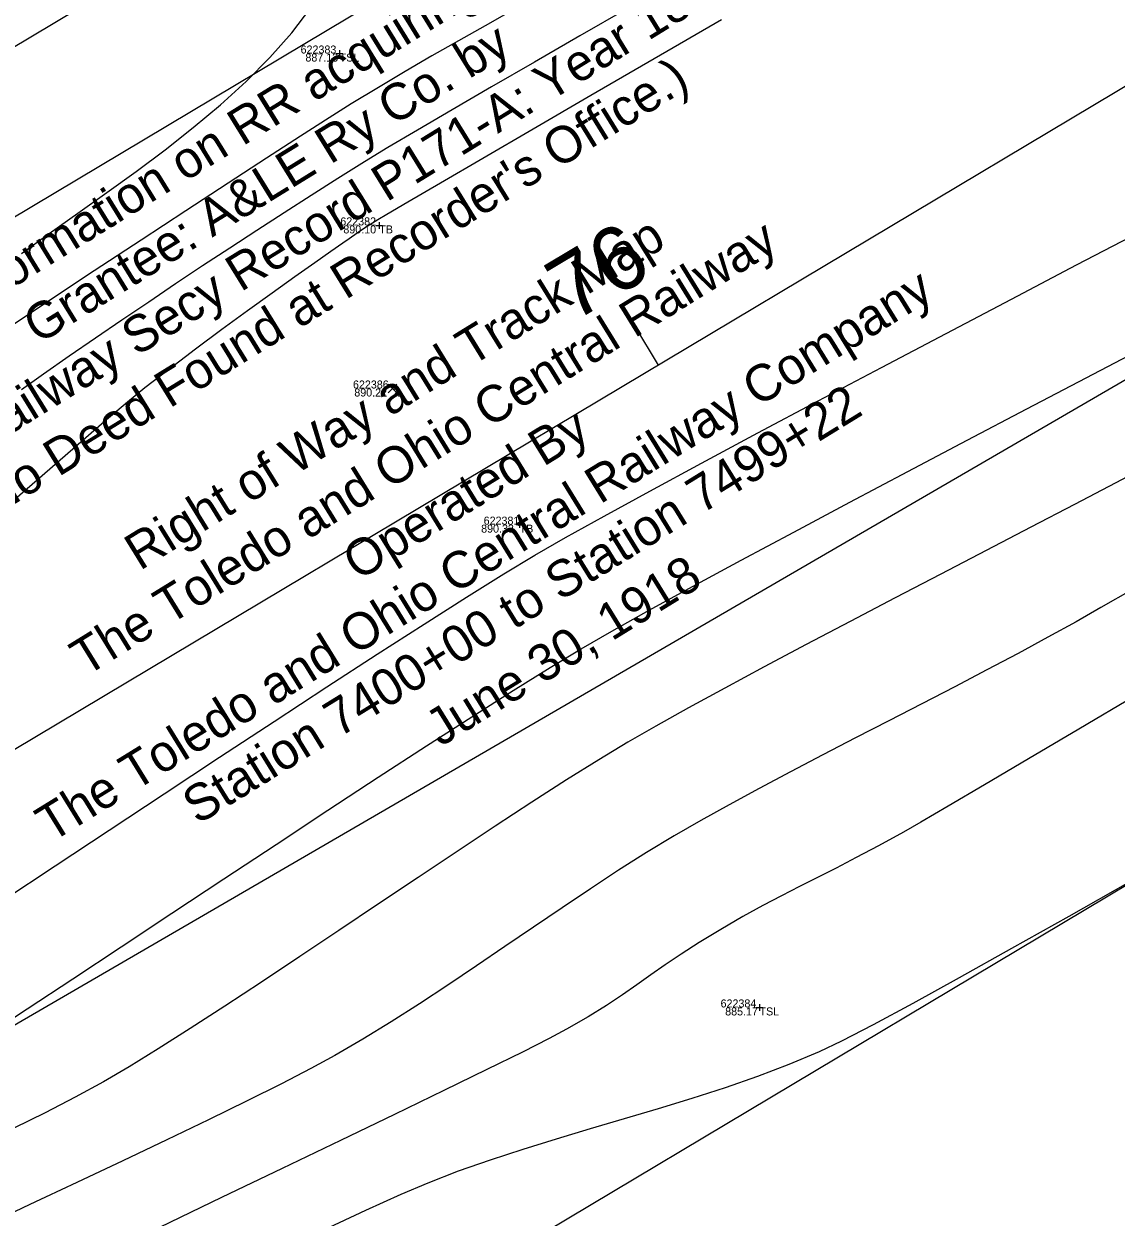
# Model space of a CAD drawing. Extents: x 1957117 to 1971063, y 701601 to 715861.
# Drawn here: x 1965186.5 to 1965234.3, y 708853.6 to 708905.8 of the extents above; entities that cross this region are included whole.
import ezdxf

# ---------------------------------------------------------------- set-up
doc = ezdxf.new("R2010")
doc.units = 0
for name, color, linetype in [('AP_X_Lights', 7, 'Continuous'), ('DT_X_Contour_Major', 7, 'Continuous'), ('DT_X_Contour_Minor', 7, 'Continuous'), ('GE_X_CL_20', 7, 'Continuous'), ('PV_P_Drive', 7, 'Continuous'), ('PV_P_Shoulder', 7, 'Continuous'), ('RS_Raster1', 7, 'Continuous'), ('RW_X_Esmt_RR', 7, 'Continuous'), ('RW_X_Fee_RW', 7, 'Continuous'), ('RW_X_Text', 7, 'Continuous'), ('SC_Scratch1', 7, 'Continuous'), ('SC_Shading5', 7, 'Continuous')]:
    doc.layers.add(name, color=color, linetype=linetype)

msp = doc.modelspace()

# ---------------------------------------------------------------- linework, layer by layer
at = {"layer": 'AP_X_Lights'}
for p, q in [((1965202.448, 708889.684), (1965202.836, 708890.074)), ((1965202.448, 708890.074), (1965202.836, 708889.684))]:
    msp.add_line(p, q, dxfattribs=at)
at = {"layer": 'DT_X_Contour_Major'}
for points in [[(1965217.025, 708906.005), (1965214.079, 708904.291), (1965211.316, 708902.684), (1965208.797, 708901.218), (1965206.583, 708899.929), (1965204.737, 708898.853), (1965203.317, 708898.026), (1965202.387, 708897.482), (1965202.007, 708897.258), (1965201.649, 708897.034), (1965201.373, 708896.855), (1965201.101, 708896.67), (1965200.753, 708896.429), (1965200.464, 708896.228), (1965199.948, 708895.868), (1965199.24, 708895.371), (1965198.374, 708894.759), (1965197.386, 708894.054), (1965196.31, 708893.278), (1965195.181, 708892.453), (1965194.033, 708891.601), (1965192.902, 708890.744), (1965191.821, 708889.904), (1965191.064, 708889.285), (1965190.04, 708888.418), (1965188.782, 708887.335), (1965187.325, 708886.066), (1965185.7, 708884.645)], [(1965217.025, 708906.005), (1965214.079, 708904.291), (1965211.316, 708902.684), (1965208.797, 708901.218), (1965206.583, 708899.929), (1965204.737, 708898.853), (1965203.317, 708898.026), (1965202.387, 708897.482), (1965202.007, 708897.258), (1965201.649, 708897.034), (1965201.373, 708896.855), (1965201.101, 708896.67), (1965200.753, 708896.429), (1965200.464, 708896.228), (1965199.948, 708895.868), (1965199.24, 708895.371), (1965198.374, 708894.759), (1965197.386, 708894.054), (1965196.31, 708893.278), (1965195.181, 708892.453), (1965194.033, 708891.601), (1965192.902, 708890.744), (1965191.821, 708889.904), (1965191.064, 708889.285), (1965190.04, 708888.418), (1965188.782, 708887.335), (1965187.325, 708886.066), (1965185.7, 708884.645)], [(1965185.61, 708867.498), (1965187.89, 708869.006), (1965190.256, 708870.57), (1965192.666, 708872.163), (1965195.083, 708873.757), (1965197.466, 708875.324), (1965199.777, 708876.835), (1965201.975, 708878.264), (1965204.022, 708879.582), (1965205.879, 708880.762), (1965207.505, 708881.775), (1965208.862, 708882.593), (1965210.2, 708883.362), (1965211.891, 708884.304), (1965213.888, 708885.395), (1965216.144, 708886.613), (1965218.615, 708887.934), (1965221.252, 708889.335), (1965224.011, 708890.794), (1965226.844, 708892.286), (1965229.705, 708893.789), (1965232.548, 708895.28), (1965235.326, 708896.736)], [(1965185.61, 708867.498), (1965187.89, 708869.006), (1965190.256, 708870.57), (1965192.666, 708872.163), (1965195.083, 708873.757), (1965197.466, 708875.324), (1965199.777, 708876.835), (1965201.975, 708878.264), (1965204.022, 708879.582), (1965205.879, 708880.762), (1965207.505, 708881.775), (1965208.862, 708882.593), (1965210.2, 708883.362), (1965211.891, 708884.304), (1965213.888, 708885.395), (1965216.144, 708886.613), (1965218.615, 708887.934), (1965221.252, 708889.335), (1965224.011, 708890.794), (1965226.844, 708892.286), (1965229.705, 708893.789), (1965232.548, 708895.28), (1965235.326, 708896.736)], [(1965234.876, 708868.314), (1965232.207, 708866.799), (1965229.704, 708865.39), (1965227.414, 708864.112), (1965225.383, 708862.995), (1965223.654, 708862.064), (1965222.275, 708861.348), (1965221.29, 708860.874), (1965219.972, 708860.319), (1965218.598, 708859.8), (1965217.181, 708859.31), (1965215.729, 708858.841), (1965214.254, 708858.389), (1965212.767, 708857.947), (1965211.278, 708857.507), (1965209.798, 708857.065), (1965208.338, 708856.613), (1965206.908, 708856.146), (1965205.519, 708855.656), (1965204.182, 708855.138), (1965203.003, 708854.632), (1965201.466, 708853.936), (1965199.628, 708853.079)], [(1965234.876, 708868.314), (1965232.207, 708866.799), (1965229.704, 708865.39), (1965227.414, 708864.112), (1965225.383, 708862.995), (1965223.654, 708862.064), (1965222.275, 708861.348), (1965221.29, 708860.874), (1965219.972, 708860.319), (1965218.598, 708859.8), (1965217.181, 708859.31), (1965215.729, 708858.841), (1965214.254, 708858.389), (1965212.767, 708857.947), (1965211.278, 708857.507), (1965209.798, 708857.065), (1965208.338, 708856.613), (1965206.908, 708856.146), (1965205.519, 708855.656), (1965204.182, 708855.138), (1965203.003, 708854.632), (1965201.466, 708853.936), (1965199.628, 708853.079)]]:
    msp.add_lwpolyline(points, dxfattribs=at)
at = {"layer": 'DT_X_Contour_Minor'}
for points in [[(1965212.911, 708906.487), (1965210.836, 708905.295), (1965208.843, 708904.148), (1965206.969, 708903.066), (1965205.252, 708902.069), (1965203.73, 708901.177), (1965202.441, 708900.411), (1965201.423, 708899.79), (1965200.256, 708899.061), (1965199.081, 708898.317), (1965197.9, 708897.561), (1965196.715, 708896.794), (1965195.529, 708896.019), (1965194.343, 708895.236), (1965193.161, 708894.449), (1965191.984, 708893.658), (1965190.815, 708892.866), (1965189.657, 708892.076), (1965188.511, 708891.287), (1965187.38, 708890.504), (1965186.417, 708889.822)], [(1965212.911, 708906.487), (1965210.836, 708905.295), (1965208.843, 708904.148), (1965206.969, 708903.066), (1965205.252, 708902.069), (1965203.73, 708901.177), (1965202.441, 708900.411), (1965201.423, 708899.79), (1965200.256, 708899.061), (1965199.081, 708898.317), (1965197.9, 708897.561), (1965196.715, 708896.794), (1965195.529, 708896.019), (1965194.343, 708895.236), (1965193.161, 708894.449), (1965191.984, 708893.658), (1965190.815, 708892.866), (1965189.657, 708892.076), (1965188.511, 708891.287), (1965187.38, 708890.504), (1965186.417, 708889.822)], [(1965186.419, 708895.788), (1965187.636, 708896.656), (1965188.889, 708897.542), (1965190.161, 708898.446), (1965191.436, 708899.37), (1965192.698, 708900.316), (1965193.93, 708901.285), (1965195.117, 708902.279), (1965196.24, 708903.299), (1965197.285, 708904.347), (1965198.234, 708905.423), (1965199.072, 708906.53)], [(1965186.419, 708895.788), (1965187.636, 708896.656), (1965188.889, 708897.542), (1965190.161, 708898.446), (1965191.436, 708899.37), (1965192.698, 708900.316), (1965193.93, 708901.285), (1965195.117, 708902.279), (1965196.24, 708903.299), (1965197.285, 708904.347), (1965198.234, 708905.423), (1965199.072, 708906.53)], [(1965207.844, 708906.388), (1965206.687, 708905.737), (1965205.528, 708905.083), (1965204.366, 708904.421), (1965203.199, 708903.744), (1965202.023, 708903.046), (1965200.838, 708902.322), (1965199.868, 708901.711), (1965198.621, 708900.913), (1965197.137, 708899.953), (1965195.453, 708898.857), (1965193.611, 708897.652), (1965191.648, 708896.363), (1965189.604, 708895.017), (1965187.518, 708893.638), (1965185.428, 708892.254)], [(1965207.844, 708906.388), (1965206.687, 708905.737), (1965205.528, 708905.083), (1965204.366, 708904.421), (1965203.199, 708903.744), (1965202.023, 708903.046), (1965200.838, 708902.322), (1965199.868, 708901.711), (1965198.621, 708900.913), (1965197.137, 708899.953), (1965195.453, 708898.857), (1965193.611, 708897.652), (1965191.648, 708896.363), (1965189.604, 708895.017), (1965187.518, 708893.638), (1965185.428, 708892.254)], [(1965184.833, 708861.552), (1965186.665, 708862.754), (1965188.662, 708864.07), (1965190.786, 708865.474), (1965193, 708866.939), (1965195.267, 708868.438), (1965197.551, 708869.946), (1965199.814, 708871.436), (1965202.02, 708872.88), (1965204.131, 708874.253), (1965206.111, 708875.529), (1965207.923, 708876.68), (1965209.53, 708877.68), (1965210.895, 708878.502), (1965212.224, 708879.268), (1965213.86, 708880.182), (1965215.76, 708881.223), (1965217.883, 708882.37), (1965220.186, 708883.604), (1965222.629, 708884.903), (1965225.169, 708886.247), (1965227.765, 708887.615), (1965230.375, 708888.986), (1965232.958, 708890.34), (1965235.471, 708891.656)], [(1965184.833, 708861.552), (1965186.665, 708862.754), (1965188.662, 708864.07), (1965190.786, 708865.474), (1965193, 708866.939), (1965195.267, 708868.438), (1965197.551, 708869.946), (1965199.814, 708871.436), (1965202.02, 708872.88), (1965204.131, 708874.253), (1965206.111, 708875.529), (1965207.923, 708876.68), (1965209.53, 708877.68), (1965210.895, 708878.502), (1965212.224, 708879.268), (1965213.86, 708880.182), (1965215.76, 708881.223), (1965217.883, 708882.37), (1965220.186, 708883.604), (1965222.629, 708884.903), (1965225.169, 708886.247), (1965227.765, 708887.615), (1965230.375, 708888.986), (1965232.958, 708890.34), (1965235.471, 708891.656)], [(1965235.96, 708886.653), (1965234.264, 708885.759), (1965232.451, 708884.81), (1965230.552, 708883.819), (1965228.594, 708882.8), (1965226.604, 708881.763), (1965224.611, 708880.724), (1965222.644, 708879.693), (1965220.729, 708878.684), (1965218.894, 708877.71), (1965217.169, 708876.783), (1965215.581, 708875.915), (1965214.157, 708875.121), (1965212.927, 708874.412), (1965211.654, 708873.643), (1965210.25, 708872.764), (1965208.737, 708871.792), (1965207.136, 708870.746), (1965205.47, 708869.643), (1965203.759, 708868.503), (1965202.027, 708867.343), (1965200.295, 708866.182), (1965198.584, 708865.038), (1965196.918, 708863.93), (1965195.316, 708862.876), (1965193.802, 708861.894), (1965192.398, 708861.003), (1965191.124, 708860.221), (1965190.004, 708859.566), (1965188.767, 708858.89), (1965187.459, 708858.212), (1965186.093, 708857.533)], [(1965235.96, 708886.653), (1965234.264, 708885.759), (1965232.451, 708884.81), (1965230.552, 708883.819), (1965228.594, 708882.8), (1965226.604, 708881.763), (1965224.611, 708880.724), (1965222.644, 708879.693), (1965220.729, 708878.684), (1965218.894, 708877.71), (1965217.169, 708876.783), (1965215.581, 708875.915), (1965214.157, 708875.121), (1965212.927, 708874.412), (1965211.654, 708873.643), (1965210.25, 708872.764), (1965208.737, 708871.792), (1965207.136, 708870.746), (1965205.47, 708869.643), (1965203.759, 708868.503), (1965202.027, 708867.343), (1965200.295, 708866.182), (1965198.584, 708865.038), (1965196.918, 708863.93), (1965195.316, 708862.876), (1965193.802, 708861.894), (1965192.398, 708861.003), (1965191.124, 708860.221), (1965190.004, 708859.566), (1965188.767, 708858.89), (1965187.459, 708858.212), (1965186.093, 708857.533)], [(1965234.986, 708881.098), (1965233.609, 708880.299), (1965232.531, 708879.684), (1965231.295, 708879), (1965229.988, 708878.296), (1965228.624, 708877.574), (1965227.219, 708876.84), (1965225.784, 708876.097), (1965224.336, 708875.35), (1965222.886, 708874.602), (1965221.45, 708873.857), (1965220.042, 708873.119), (1965218.674, 708872.392), (1965217.362, 708871.681), (1965216.119, 708870.989), (1965214.959, 708870.321), (1965213.746, 708869.587), (1965212.523, 708868.813), (1965211.29, 708868.007), (1965210.051, 708867.178), (1965208.807, 708866.334), (1965207.559, 708865.483), (1965206.311, 708864.634), (1965205.064, 708863.795), (1965203.819, 708862.975), (1965202.58, 708862.183), (1965201.348, 708861.426), (1965200.124, 708860.714), (1965199.077, 708860.145), (1965197.786, 708859.48), (1965196.284, 708858.73), (1965194.605, 708857.911), (1965192.783, 708857.034), (1965190.852, 708856.114), (1965188.844, 708855.164), (1965186.794, 708854.198), (1965184.735, 708853.228)], [(1965234.986, 708881.098), (1965233.609, 708880.299), (1965232.531, 708879.684), (1965231.295, 708879), (1965229.988, 708878.296), (1965228.624, 708877.574), (1965227.219, 708876.84), (1965225.784, 708876.097), (1965224.336, 708875.35), (1965222.886, 708874.602), (1965221.45, 708873.857), (1965220.042, 708873.119), (1965218.674, 708872.392), (1965217.362, 708871.681), (1965216.119, 708870.989), (1965214.959, 708870.321), (1965213.746, 708869.587), (1965212.523, 708868.813), (1965211.29, 708868.007), (1965210.051, 708867.178), (1965208.807, 708866.334), (1965207.559, 708865.483), (1965206.311, 708864.634), (1965205.064, 708863.795), (1965203.819, 708862.975), (1965202.58, 708862.183), (1965201.348, 708861.426), (1965200.124, 708860.714), (1965199.077, 708860.145), (1965197.786, 708859.48), (1965196.284, 708858.73), (1965194.605, 708857.911), (1965192.783, 708857.034), (1965190.852, 708856.114), (1965188.844, 708855.164), (1965186.794, 708854.198), (1965184.735, 708853.228)], [(1965235.1, 708876.439), (1965232.649, 708874.989), (1965230.439, 708873.682), (1965228.518, 708872.55), (1965226.936, 708871.62), (1965225.741, 708870.923), (1965224.982, 708870.488), (1965223.888, 708869.884), (1965222.917, 708869.367), (1965222.039, 708868.913), (1965221.222, 708868.499), (1965220.436, 708868.103), (1965219.651, 708867.701), (1965218.836, 708867.27), (1965217.959, 708866.788), (1965216.991, 708866.23), (1965216.053, 708865.661), (1965215.258, 708865.151), (1965214.566, 708864.682), (1965213.935, 708864.24), (1965213.324, 708863.808), (1965212.69, 708863.37), (1965211.994, 708862.91), (1965211.192, 708862.412), (1965210.245, 708861.861), (1965209.496, 708861.463), (1965208.318, 708860.868), (1965206.763, 708860.099), (1965204.884, 708859.182), (1965202.733, 708858.139), (1965200.362, 708856.996), (1965197.823, 708855.776), (1965195.169, 708854.502), (1965192.453, 708853.2)], [(1965235.1, 708876.439), (1965232.649, 708874.989), (1965230.439, 708873.682), (1965228.518, 708872.55), (1965226.936, 708871.62), (1965225.741, 708870.923), (1965224.982, 708870.488), (1965223.888, 708869.884), (1965222.917, 708869.367), (1965222.039, 708868.913), (1965221.222, 708868.499), (1965220.436, 708868.103), (1965219.651, 708867.701), (1965218.836, 708867.27), (1965217.959, 708866.788), (1965216.991, 708866.23), (1965216.053, 708865.661), (1965215.258, 708865.151), (1965214.566, 708864.682), (1965213.935, 708864.24), (1965213.324, 708863.808), (1965212.69, 708863.37), (1965211.994, 708862.91), (1965211.192, 708862.412), (1965210.245, 708861.861), (1965209.496, 708861.463), (1965208.318, 708860.868), (1965206.763, 708860.099), (1965204.884, 708859.182), (1965202.733, 708858.139), (1965200.362, 708856.996), (1965197.823, 708855.776), (1965195.169, 708854.502), (1965192.453, 708853.2)]]:
    msp.add_lwpolyline(points, dxfattribs=at)
at = {"layer": 'GE_X_CL_20'}
msp.add_line((1965214.265, 708890.906), (1965213.24, 708892.623), dxfattribs=at)
msp.add_lwpolyline([(1965471.342, 709044.427), (1965160.488, 708858.791)], dxfattribs=at)
at = {"layer": 'PV_P_Drive'}
for p, q in [((1965200.184, 708904.525), (1965200.476, 708904.525)), ((1965200.33, 708904.671), (1965200.33, 708904.379)), ((1965200.33, 708904.525), (1965200.33, 708904.525)), ((1965202.064, 708897.156), (1965202.064, 708896.864)), ((1965201.918, 708897.01), (1965202.21, 708897.01)), ((1965202.064, 708897.01), (1965202.064, 708897.01)), ((1965208.2, 708884.073), (1965208.2, 708883.781)), ((1965208.054, 708883.927), (1965208.346, 708883.927)), ((1965208.2, 708883.927), (1965208.2, 708883.927)), ((1965218.54, 708862.818), (1965218.832, 708862.818)), ((1965218.686, 708862.964), (1965218.686, 708862.672)), ((1965218.686, 708862.818), (1965218.686, 708862.818))]:
    msp.add_line(p, q, dxfattribs=at)
at = {"layer": 'RW_X_Esmt_RR'}
for points in [[(1965146.893, 708881.416), (1965457.748, 709067.051)], [(1965150.233, 708875.963), (1965461.088, 709061.598)], [(1965175.869, 708833.035), (1965486.723, 709018.67)]]:
    msp.add_lwpolyline(points, dxfattribs=at)
at = {"layer": 'RW_X_Fee_RW'}
msp.add_lwpolyline([(1963881.046, 707276.431), (1964172.578, 707701.964), (1964668.324, 708419.582), (1964735.207, 708501.875), (1964966.496, 708718.802), (1965107.468, 708816.338), (1965585.552, 709094.216), (1966091.861, 709326.705), (1966247.281, 709386.816), (1966633.174, 709551.737), (1966943.202, 709670.565), (1967172.032, 709812.662), (1967935.697, 710373.174), (1968346.714, 710683.963), (1968484.345, 710796.182), (1968743.632, 711067.038), (1968903.937, 711275.819), (1969041.222, 711501.316), (1969638.166, 712572.015), (1970019.077, 713196.718)], dxfattribs=at)
at = {"layer": 'SC_Shading5'}
for points in [[(1963589.678, 706586.994), (1963626.625, 706689.548), (1963651.76, 706746.832), (1963668.09, 706778.596), (1963682.768, 706805.402), (1963734.424, 706911.594), (1963826.849, 707116.717), (1963877.258, 707215.645), (1963964.981, 707354.472), (1964070.526, 707509.355), (1964132.574, 707601.994), (1964163.9, 707642.169), (1964191.2, 707685.167), (1964278.98, 707807.131), (1964326.11, 707874.364), (1964396.427, 707968.962), (1964508.519, 708133.679), (1964655.588, 708336.552), (1964745.319, 708429.172), (1964840.327, 708522.317), (1964988.178, 708660.245), (1965089.796, 708739.041), (1965251.743, 708835.216), (1965415.807, 708922.048), (1965866.2, 709149.38), (1966173.543, 709294.131), (1966283.627, 709338.196), (1966534.003, 709419.214), (1966689.084, 709471.266), (1967008.468, 709641.817), (1967166.677, 709750.124), (1967422.113, 709931.083), (1967818.707, 710198.831), (1968187.021, 710459.852), (1968360.589, 710592.493), (1968496.543, 710707.847), (1968606.427, 710809.378), (1968733.391, 710937.091), (1968807.28, 711025.4), (1968843.008, 711077.094), (1968863.233, 711106.099), (1968909.747, 711171.311), (1968974.133, 711279.559), (1969130.932, 711546.915), (1969247.433, 711744.686), (1969402.714, 712016.424), (1969505.287, 712191.789), (1969666.311, 712460.805), (1969771.586, 712639.896), (1969880.058, 712820.917), (1969964.994, 712955.706), (1969990.005, 713000.084), (1970030.065, 713068.479)], [(1963609.915, 706579.703), (1963646.615, 706681.572), (1963671.193, 706737.585), (1963687.092, 706768.511), (1963701.884, 706795.526), (1963753.906, 706902.469), (1963846.249, 707107.41), (1963895.973, 707204.994), (1963982.966, 707342.667), (1964088.35, 707497.312), (1964150.015, 707589.379), (1964181.502, 707629.761), (1964209.024, 707673.109), (1964296.517, 707794.674), (1964343.552, 707861.772), (1964413.958, 707956.489), (1964526.123, 708121.313), (1964672.104, 708322.686), (1964760.576, 708414.006), (1964855.195, 708506.77), (1965002.134, 708643.847), (1965101.925, 708721.226), (1965262.272, 708816.451), (1965425.685, 708902.939), (1965875.63, 709130.044), (1966182.13, 709274.398), (1966290.944, 709317.954), (1966540.737, 709398.785), (1966697.632, 709451.445), (1967019.644, 709623.399), (1967178.971, 709732.471), (1967434.35, 709913.39), (1967830.945, 710181.14), (1968199.774, 710442.525), (1968374.086, 710575.735), (1968510.806, 710691.739), (1968621.36, 710793.889), (1968749.296, 710922.58), (1968824.413, 711012.355), (1968860.678, 711064.827), (1968880.812, 711093.701), (1968927.778, 711159.547), (1968992.655, 711268.62), (1969149.476, 711536.015), (1969266.039, 711733.891), (1969421.336, 712005.657), (1969523.8, 712180.835), (1969684.812, 712449.831), (1969790.084, 712628.917), (1969898.385, 712809.653), (1969983.474, 712944.685), (1970008.657, 712989.367), (1970048.626, 713057.607)]]:
    msp.add_spline(points, degree=3, dxfattribs=at)

# ---------------------------------------------------------------- texts
at = {"layer": 'GE_X_CL_20'}
msp.add_text('76', height=2.8, rotation=30.8447, dxfattribs=at).set_placement((1965210.525, 708892.749))
at = {"layer": 'PV_P_Shoulder'}
for s, p in [('887.13', (1965198.834, 708904.175)), ('890.10', (1965200.493, 708896.66)), ('890.22', (1965200.972, 708889.529)), ('890.33', (1965206.516, 708883.577)), ('885.17', (1965217.184, 708862.468))]:
    msp.add_text(s, height=0.35, dxfattribs=at).set_placement(p)
at = {"layer": 'RS_Raster1'}
for s, p in [('622383', (1965198.624, 708904.525)), ('622382', (1965200.361, 708897.01)), ('622386', (1965200.914, 708889.879)), ('622381', (1965206.626, 708883.927)), ('622384', (1965216.983, 708862.818))]:
    msp.add_text(s, height=0.35, dxfattribs=at).set_placement(p)
at = {"layer": 'RW_X_Text'}
for s, p in [('(Known information on RR acquiring interest.)', (1965177.361, 708888.909)), ('A&LE Railway Secy Record P171-A: Year 1873', (1965179.408, 708883.842)), ('Grantee: A&LE Ry Co. by', (1965187.162, 708891.789)), ("(No Deed Found at Recorder's Office.)", (1965184.595, 708883.875)), ('The Toledo and Ohio Central Railway', (1965189.225, 708877.265)), ('Right of Way and Track Map', (1965191.596, 708881.894)), ('The Toledo and Ohio Central Railway Company', (1965187.719, 708870.004)), ('Station 7400+00 to Station 7499+22', (1965194.119, 708870.786)), ('Operated By', (1965201.137, 708881.446)), ('June 30, 1918', (1965204.734, 708874.192))]:
    msp.add_text(s, height=1.6, rotation=31.6651, dxfattribs=at).set_placement(p)
at = {"layer": 'SC_Scratch1'}
for s, p in [('TSL', (1965200.33, 708904.175)), ('TB', (1965202.064, 708896.66)), ('X', (1965202.642, 708889.529)), ('TB', (1965208.2, 708883.577)), ('TSL', (1965218.686, 708862.468))]:
    msp.add_text(s, height=0.35, dxfattribs=at).set_placement(p)

doc.saveas('drawing.dxf')
